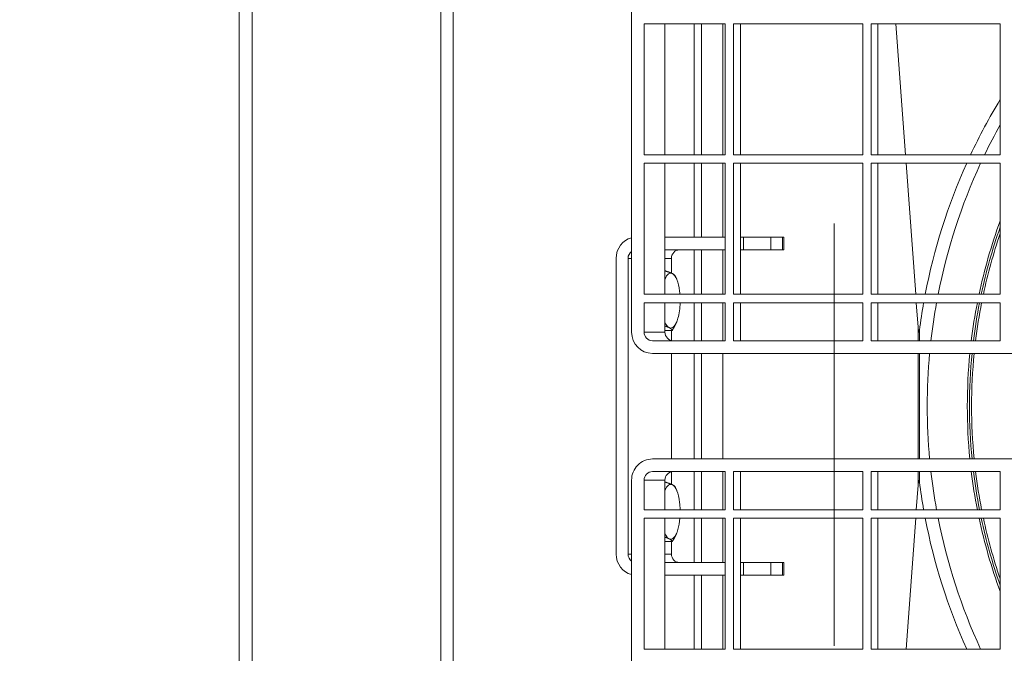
# Model space of a CAD drawing. Header units: metres. Extents: x 1306 to 1412, y -79 to 41.
# Tile 349 of 656: x 1360.482 to 1360.715, y -17.02 to -16.87. Entities that reach past the tile are written whole.
import ezdxf

# ---------------------------------------------------------------- set-up
doc = ezdxf.new("R2010")
doc.units = ezdxf.units.M
doc.header["$PDMODE"] = 65
doc.linetypes.add('AUSGEZOGEN', pattern=[0])
doc.linetypes.add('STRICHPUNKT2_S5', pattern=[0.49999999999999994, 0.35, -0.05, 0.05, -0.05])
for name, color, linetype, lineweight in [('XR$2$Achsen', 4, 'AUSGEZOGEN', 13), ('XR$3$Maßlinie 1_50', 7, 'AUSGEZOGEN', 25), ('XR$4$Möblierung', 4, 'AUSGEZOGEN', 13)]:
    doc.layers.add(name, color=color, linetype=linetype, lineweight=lineweight)
doc.styles.add('ARIAL', font='arial.ttf')
doc.dimstyles.new('DIMSTYLE_11', dxfattribs={"dimtxt": 0.15, "dimasz": 0.03000000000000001, "dimexe": 0, "dimexo": 0, "dimgap": 0.075, "dimtad": 2, "dimrnd": 0.005, "dimzin": 4, "dimdsep": 46, "dimtxsty": 'ARIAL', "dimblk1": 'ALL_ML_STRICH', "dimblk2": 'ALL_ML_STRICH', "dimsah": 1, "dimcen": 0, "dimclrd": 3, "dimclre": 3, "dimclrt": 3, "dimadec": 0, "dimazin": 0, "dimtfac": 1, "dimtdec": 0, "dimtix": 1, "dimtmove": 2, "dimatfit": 3, "dimfxl": 0, "dimtzin": 0, "dimlwd": 0, "dimlwe": 25, "dimarcsym": 0})
doc.dimstyles.new('DIMSTYLE_12', dxfattribs={"dimtxt": 0.15, "dimasz": 0.03000000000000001, "dimexe": 0, "dimexo": 0, "dimgap": 0.075, "dimtad": 2, "dimdec": 3, "dimrnd": 0.005, "dimzin": 4, "dimdsep": 46, "dimtxsty": 'ARIAL', "dimblk1": 'ALL_ML_STRICH', "dimblk2": 'ALL_ML_STRICH', "dimsah": 1, "dimcen": 0, "dimclrd": 3, "dimclre": 3, "dimclrt": 3, "dimadec": 0, "dimazin": 0, "dimtfac": 1, "dimtdec": 0, "dimtix": 1, "dimtmove": 2, "dimatfit": 3, "dimfxl": 0, "dimtzin": 0, "dimlwd": 0, "dimlwe": 25, "dimarcsym": 0})
doc.dimstyles.new('DIMSTYLE_24', dxfattribs={"dimtxt": 0.225, "dimasz": 0.15, "dimexe": 0, "dimexo": 0, "dimgap": 0.1125, "dimtad": 2, "dimrnd": 0.005, "dimzin": 4, "dimdsep": 46, "dimtxsty": 'ARIAL', "dimblk1": 'ALL_ML_STRICH', "dimblk2": 'ALL_ML_STRICH', "dimsah": 1, "dimcen": 0, "dimclrd": 3, "dimclre": 3, "dimclrt": 3, "dimadec": 0, "dimazin": 0, "dimtfac": 1, "dimtdec": 0, "dimtix": 1, "dimtmove": 2, "dimatfit": 3, "dimfxl": 0, "dimtzin": 0, "dimlwd": 0, "dimlwe": 25, "dimarcsym": 0})
doc.dimstyles.new('DIMSTYLE_6', dxfattribs={"dimtxt": 0.15, "dimasz": 0.15, "dimexe": 0, "dimexo": 0, "dimgap": 0.075, "dimtad": 2, "dimrnd": 0.005, "dimzin": 4, "dimdsep": 46, "dimtxsty": 'ARIAL', "dimblk1": 'ALL_ML_STRICH', "dimblk2": 'ALL_ML_STRICH', "dimsah": 1, "dimcen": 0, "dimclrd": 3, "dimclre": 3, "dimclrt": 3, "dimadec": 0, "dimazin": 0, "dimtfac": 1, "dimtdec": 0, "dimtix": 1, "dimtmove": 2, "dimatfit": 3, "dimfxl": 0, "dimtzin": 0, "dimlwd": 0, "dimlwe": 25, "dimarcsym": 0})

# ---------------------------------------------------------------- blocks, each defined once
blk = doc.blocks.new('ALL_ML_STRICH')
at = {"color": 0, "linetype": 'ByBlock', "lineweight": -2}
for p, q in [((0, -0.5), (0, 0.5)), ((-0.3, -0.3), (0.3, 0.3)), ((-1, 0), (0.5, 0))]:
    blk.add_line(p, q, dxfattribs=at)
blk = doc.blocks.new('*D765')
at = {"layer": 'DEFPOINTS', "color": 3, "linetype": 'AUSGEZOGEN', "lineweight": 25, "transparency": 33554687}
for p in [(1342.770147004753, -10.15909497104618), (1342.770147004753, -20.11080697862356), (1361.060147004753, -20.30015715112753)]:
    blk.add_point(p, dxfattribs=at)
at = {"layer": 'XR$3$Maßlinie 1_50', "color": 3, "linetype": 'AUSGEZOGEN', "lineweight": -2, "transparency": 33554687}
for p, q in [((1342.770147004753, -10.20909497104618), (1342.770147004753, -10.15909497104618)), ((1342.770147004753, -10.15909497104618), (1361.060147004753, -10.15909497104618)), ((1361.060147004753, -10.20909497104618), (1361.060147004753, -10.15909497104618))]:
    blk.add_line(p, q, dxfattribs=at)
at = {"layer": 'XR$3$Maßlinie 1_50', "color": 3, "linetype": 'AUSGEZOGEN', "lineweight": 25, "transparency": 33554687, "xscale": 0.03000000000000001, "yscale": 0.03000000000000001, "zscale": 0.03000000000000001, "rotation": 180}
blk.add_blockref('ALL_ML_STRICH', (1342.770147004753, -10.15909497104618), dxfattribs=at)
at = {"layer": 'XR$3$Maßlinie 1_50', "color": 3, "linetype": 'AUSGEZOGEN', "lineweight": 25, "transparency": 33554687, "xscale": 0.03000000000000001, "yscale": 0.03000000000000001, "zscale": 0.03000000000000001}
blk.add_blockref('ALL_ML_STRICH', (1361.060147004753, -10.15909497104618), dxfattribs=at)
at = {"layer": 'XR$3$Maßlinie 1_50', "color": 3, "linetype": 'AUSGEZOGEN', "lineweight": 25, "transparency": 33554687, "insert": (1351.919076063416, -10.03153699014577), "char_height": 0.15, "width": 0.6, "attachment_point": 5, "style": 'ARIAL'}
blk.add_mtext('\\W0.80;\\A1;{\\A1;{18.29\\H0.099000;\\S^ ;}}', dxfattribs=at)
blk = doc.blocks.new('*D782')
at = {"layer": 'DEFPOINTS', "color": 3, "linetype": 'AUSGEZOGEN', "lineweight": 25, "transparency": 33554687}
for p in [(1343.120147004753, -10.95909497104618), (1343.120147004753, -20.11122102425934), (1361.060147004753, -20.50340109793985)]:
    blk.add_point(p, dxfattribs=at)
at = {"layer": 'XR$3$Maßlinie 1_50', "color": 3, "linetype": 'AUSGEZOGEN', "lineweight": -2, "transparency": 33554687}
for p, q in [((1343.120147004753, -11.00909497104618), (1343.120147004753, -10.95909497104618)), ((1343.120147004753, -10.95909497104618), (1361.060147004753, -10.95909497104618)), ((1361.060147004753, -11.00909497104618), (1361.060147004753, -10.95909497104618))]:
    blk.add_line(p, q, dxfattribs=at)
at = {"layer": 'XR$3$Maßlinie 1_50', "color": 3, "linetype": 'AUSGEZOGEN', "lineweight": 25, "transparency": 33554687, "xscale": 0.03000000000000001, "yscale": 0.03000000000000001, "zscale": 0.03000000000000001, "rotation": 180}
blk.add_blockref('ALL_ML_STRICH', (1343.120147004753, -10.95909497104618), dxfattribs=at)
at = {"layer": 'XR$3$Maßlinie 1_50', "color": 3, "linetype": 'AUSGEZOGEN', "lineweight": 25, "transparency": 33554687, "xscale": 0.03000000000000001, "yscale": 0.03000000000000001, "zscale": 0.03000000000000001}
blk.add_blockref('ALL_ML_STRICH', (1361.060147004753, -10.95909497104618), dxfattribs=at)
at = {"layer": 'XR$3$Maßlinie 1_50', "color": 3, "linetype": 'AUSGEZOGEN', "lineweight": 25, "transparency": 33554687, "insert": (1352.094444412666, -10.83153699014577), "char_height": 0.15, "width": 0.6, "attachment_point": 5, "style": 'ARIAL'}
blk.add_mtext('\\W0.80;\\A1;{\\A1;{17.94\\H0.099000;\\S^ ;}}', dxfattribs=at)
blk = doc.blocks.new('*D882')
at = {"layer": 'DEFPOINTS', "color": 3, "linetype": 'AUSGEZOGEN', "lineweight": 25, "transparency": 33554687}
for p in [(1358.370147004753, -11.75909497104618), (1360.675147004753, -15.81824644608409), (1358.370147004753, -16.92519603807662)]:
    blk.add_point(p, dxfattribs=at)
at = {"layer": 'XR$3$Maßlinie 1_50', "color": 3, "linetype": 'AUSGEZOGEN', "lineweight": -2, "transparency": 33554687}
for p, q in [((1358.370147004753, -11.80909497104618), (1358.370147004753, -11.75909497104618)), ((1358.370147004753, -11.75909497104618), (1360.675147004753, -11.75909497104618)), ((1360.675147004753, -11.80909497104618), (1360.675147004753, -11.75909497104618))]:
    blk.add_line(p, q, dxfattribs=at)
at = {"layer": 'XR$3$Maßlinie 1_50', "color": 3, "linetype": 'AUSGEZOGEN', "lineweight": 25, "transparency": 33554687, "xscale": 0.03000000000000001, "yscale": 0.03000000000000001, "zscale": 0.03000000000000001, "rotation": 180}
blk.add_blockref('ALL_ML_STRICH', (1358.370147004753, -11.75909497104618), dxfattribs=at)
at = {"layer": 'XR$3$Maßlinie 1_50', "color": 3, "linetype": 'AUSGEZOGEN', "lineweight": 25, "transparency": 33554687, "xscale": 0.03000000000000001, "yscale": 0.03000000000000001, "zscale": 0.03000000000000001}
blk.add_blockref('ALL_ML_STRICH', (1360.675147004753, -11.75909497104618), dxfattribs=at)
at = {"layer": 'XR$3$Maßlinie 1_50', "color": 3, "linetype": 'AUSGEZOGEN', "lineweight": 25, "transparency": 33554687, "insert": (1359.543552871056, -11.63143467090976), "char_height": 0.15, "width": 0.6, "attachment_point": 5, "style": 'ARIAL'}
blk.add_mtext('\\W0.80;\\A1;{\\A1;{2.30\\H0.099000;\\S5^ ;}}', dxfattribs=at)
blk = doc.blocks.new('*D899')
at = {"layer": 'DEFPOINTS', "color": 3, "linetype": 'AUSGEZOGEN', "lineweight": 25, "transparency": 33554687}
for p in [(1342.770147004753, -8.559094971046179), (1361.240147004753, -14.91824644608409), (1342.770147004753, -18.60157549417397)]:
    blk.add_point(p, dxfattribs=at)
at = {"layer": 'XR$3$Maßlinie 1_50', "color": 3, "linetype": 'AUSGEZOGEN', "lineweight": -2, "transparency": 33554687}
for p, q in [((1342.770147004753, -9.15909497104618), (1342.770147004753, -8.559094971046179)), ((1342.770147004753, -8.559094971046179), (1361.240147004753, -8.559094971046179)), ((1361.240147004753, -9.15909497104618), (1361.240147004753, -8.559094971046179))]:
    blk.add_line(p, q, dxfattribs=at)
at = {"layer": 'XR$3$Maßlinie 1_50', "color": 3, "linetype": 'AUSGEZOGEN', "lineweight": 25, "transparency": 33554687, "xscale": 0.15, "yscale": 0.15, "zscale": 0.15, "rotation": 180}
blk.add_blockref('ALL_ML_STRICH', (1342.770147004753, -8.559094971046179), dxfattribs=at)
at = {"layer": 'XR$3$Maßlinie 1_50', "color": 3, "linetype": 'AUSGEZOGEN', "lineweight": 25, "transparency": 33554687, "xscale": 0.15, "yscale": 0.15, "zscale": 0.15}
blk.add_blockref('ALL_ML_STRICH', (1361.240147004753, -8.559094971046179), dxfattribs=at)
at = {"layer": 'XR$3$Maßlinie 1_50', "color": 3, "linetype": 'AUSGEZOGEN', "lineweight": 25, "transparency": 33554687, "insert": (1352.011101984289, -8.392604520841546), "char_height": 0.225, "width": 0.8999999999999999, "attachment_point": 5, "style": 'ARIAL'}
blk.add_mtext('\\W0.80;\\A1;{\\fArial|i0|b1;\\A1;{18.47\\H0.148500;\\S^ ;}}', dxfattribs=at)
blk = doc.blocks.new('*D929')
at = {"layer": 'DEFPOINTS', "color": 3, "linetype": 'AUSGEZOGEN', "lineweight": 25, "transparency": 33554687}
for p in [(1362.146242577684, -15.15824644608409), (1340.424074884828, -17.54324644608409), (1364.271242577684, -17.54324644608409)]:
    blk.add_point(p, dxfattribs=at)
at = {"layer": 'XR$3$Maßlinie 1_50', "color": 3, "linetype": 'AUSGEZOGEN', "lineweight": -2, "transparency": 33554687}
for p, q in [((1340.474074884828, -15.15824644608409), (1340.424074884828, -15.15824644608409)), ((1340.424074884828, -17.54324644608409), (1340.424074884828, -15.15824644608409)), ((1340.474074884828, -17.54324644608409), (1340.424074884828, -17.54324644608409))]:
    blk.add_line(p, q, dxfattribs=at)
at = {"layer": 'XR$3$Maßlinie 1_50', "color": 3, "linetype": 'AUSGEZOGEN', "lineweight": 25, "transparency": 33554687, "xscale": 0.03000000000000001, "yscale": 0.03000000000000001, "zscale": 0.03000000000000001}
for p, rotation in [((1340.424074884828, -15.15824644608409), 90), ((1340.424074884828, -17.54324644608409), 270)]:
    blk.add_blockref('ALL_ML_STRICH', p, dxfattribs=dict(at, rotation=rotation))
at = {"layer": 'XR$3$Maßlinie 1_50', "color": 3, "linetype": 'AUSGEZOGEN', "lineweight": 25, "transparency": 33554687, "insert": (1340.29641458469, -16.32984057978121), "char_height": 0.15, "width": 0.6, "attachment_point": 5, "rotation": 90, "style": 'ARIAL'}
blk.add_mtext('\\W0.80;\\A1;{\\A1;{2.38\\H0.099000;\\S5^ ;}}', dxfattribs=at)
blk = doc.blocks.new('*D938')
at = {"layer": 'DEFPOINTS', "color": 3, "linetype": 'AUSGEZOGEN', "lineweight": 25, "transparency": 33554687}
for p in [(1364.96914176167, -15.15824644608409), (1338.824074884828, -20.29324644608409), (1364.656959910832, -20.29324644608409)]:
    blk.add_point(p, dxfattribs=at)
at = {"layer": 'XR$3$Maßlinie 1_50', "color": 3, "linetype": 'AUSGEZOGEN', "lineweight": -2, "transparency": 33554687}
for p, q in [((1338.874074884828, -15.15824644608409), (1338.824074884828, -15.15824644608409)), ((1338.824074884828, -20.29324644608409), (1338.824074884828, -15.15824644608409)), ((1338.874074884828, -20.29324644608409), (1338.824074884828, -20.29324644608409))]:
    blk.add_line(p, q, dxfattribs=at)
at = {"layer": 'XR$3$Maßlinie 1_50', "color": 3, "linetype": 'AUSGEZOGEN', "lineweight": 25, "transparency": 33554687, "xscale": 0.03000000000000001, "yscale": 0.03000000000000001, "zscale": 0.03000000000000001}
for p, rotation in [((1338.824074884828, -15.15824644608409), 90), ((1338.824074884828, -20.29324644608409), 270)]:
    blk.add_blockref('ALL_ML_STRICH', p, dxfattribs=dict(at, rotation=rotation))
at = {"layer": 'XR$3$Maßlinie 1_50', "color": 3, "linetype": 'AUSGEZOGEN', "lineweight": 25, "transparency": 33554687, "insert": (1338.696414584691, -17.70484057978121), "char_height": 0.15, "width": 0.6, "attachment_point": 5, "rotation": 90, "style": 'ARIAL'}
blk.add_mtext('\\W0.80;\\A1;{\\A1;{5.13\\H0.099000;\\S5^ ;}}', dxfattribs=at)
blk = doc.blocks.new('*D963')
at = {"layer": 'DEFPOINTS', "color": 3, "linetype": 'AUSGEZOGEN', "lineweight": 25, "transparency": 33554687}
for p in [(1360.315868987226, -16.2182464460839), (1360.170906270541, -17.81824644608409), (1361.000147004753, -17.81824644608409)]:
    blk.add_point(p, dxfattribs=at)
at = {"layer": 'XR$3$Maßlinie 1_50', "color": 3, "linetype": 'AUSGEZOGEN', "lineweight": -2, "transparency": 33554687}
for p, q in [((1360.220906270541, -16.2182464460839), (1360.170906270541, -16.2182464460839)), ((1360.170906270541, -17.81824644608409), (1360.170906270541, -16.2182464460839)), ((1360.220906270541, -17.81824644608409), (1360.170906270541, -17.81824644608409))]:
    blk.add_line(p, q, dxfattribs=at)
at = {"layer": 'XR$3$Maßlinie 1_50', "color": 3, "linetype": 'AUSGEZOGEN', "lineweight": 25, "transparency": 33554687, "xscale": 0.15, "yscale": 0.15, "zscale": 0.15}
for p, rotation in [((1360.170906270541, -16.2182464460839), 90), ((1360.170906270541, -17.81824644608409), 270)]:
    blk.add_blockref('ALL_ML_STRICH', p, dxfattribs=dict(at, rotation=rotation))
at = {"layer": 'XR$3$Maßlinie 1_50', "color": 3, "linetype": 'AUSGEZOGEN', "lineweight": 25, "transparency": 33554687, "insert": (1360.043348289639, -17.00937332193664), "char_height": 0.15, "width": 0.4799999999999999, "attachment_point": 5, "rotation": 90, "style": 'ARIAL'}
blk.add_mtext('\\W0.80;\\A1;{\\A1;{1.60\\H0.099000;\\S^ ;}}', dxfattribs=at)
blk = doc.blocks.new('*D1085')
at = {"layer": 'DEFPOINTS', "color": 3, "linetype": 'AUSGEZOGEN', "lineweight": 25, "transparency": 33554687}
for p in [(1366.101203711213, -15.15824644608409), (1339.624074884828, -17.54324644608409), (1365.92579072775, -17.54324644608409)]:
    blk.add_point(p, dxfattribs=at)
at = {"layer": 'XR$3$Maßlinie 1_50', "color": 3, "linetype": 'AUSGEZOGEN', "lineweight": -2, "transparency": 33554687}
for p, q in [((1339.674074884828, -15.15824644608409), (1339.624074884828, -15.15824644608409)), ((1339.624074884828, -17.54324644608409), (1339.624074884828, -15.15824644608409)), ((1339.674074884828, -17.54324644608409), (1339.624074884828, -17.54324644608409))]:
    blk.add_line(p, q, dxfattribs=at)
at = {"layer": 'XR$3$Maßlinie 1_50', "color": 3, "linetype": 'AUSGEZOGEN', "lineweight": 25, "transparency": 33554687, "xscale": 0.03000000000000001, "yscale": 0.03000000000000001, "zscale": 0.03000000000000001}
for p, rotation in [((1339.624074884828, -15.15824644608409), 90), ((1339.624074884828, -17.54324644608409), 270)]:
    blk.add_blockref('ALL_ML_STRICH', p, dxfattribs=dict(at, rotation=rotation))
at = {"layer": 'XR$3$Maßlinie 1_50', "color": 3, "linetype": 'AUSGEZOGEN', "lineweight": 25, "transparency": 33554687, "insert": (1339.49641458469, -16.3298405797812), "char_height": 0.15, "width": 0.6, "attachment_point": 5, "rotation": 90, "style": 'ARIAL'}
blk.add_mtext('\\W0.80;\\A1;{\\A1;{2.38\\H0.099000;\\S5^ ;}}', dxfattribs=at)
blk = doc.blocks.new('COMPLEXOBJECT_326')
at = {"layer": 'XR$4$Möblierung', "color": 52, "linetype": 'AUSGEZOGEN', "lineweight": 13, "transparency": 33554687}
for p, q in [((1360.534164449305, -16.26274408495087), (1360.534164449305, -17.66024408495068)), ((1360.537264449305, -16.26464558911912), (1360.537264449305, -17.65834258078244)), ((1360.581993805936, -16.30937351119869), (1360.581993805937, -17.61361465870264)), ((1360.584906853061, -16.31154408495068), (1360.584906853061, -17.61144408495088)), ((1360.627146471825, -16.94399408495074), (1360.627146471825, -16.33399408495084)), ((1360.649339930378, -16.87099408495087), (1360.630105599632, -16.87099408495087)), ((1360.630105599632, -16.87099408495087), (1360.630105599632, -16.90199408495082)), ((1360.635040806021, -16.90199408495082), (1360.635040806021, -16.87099408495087)), ((1360.641944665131, -16.90199408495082), (1360.641944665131, -16.87099408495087)), ((1360.64373008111, -16.87099408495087), (1360.64373008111, -16.90199408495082)), ((1360.648759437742, -16.90199408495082), (1360.648759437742, -16.87099408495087)), ((1360.649339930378, -16.90199408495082), (1360.649339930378, -16.87099408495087)), ((1360.65131268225, -16.87099408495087), (1360.65131268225, -16.90199408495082)), ((1360.681890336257, -16.87099408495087), (1360.65131268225, -16.87099408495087)), ((1360.652957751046, -16.90199408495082), (1360.652957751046, -16.87099408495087)), ((1360.681890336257, -16.90199408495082), (1360.681890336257, -16.87099408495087)), ((1360.683863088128, -16.87099408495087), (1360.683863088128, -16.90199408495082)), ((1360.714440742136, -16.87099408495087), (1360.683863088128, -16.87099408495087)), ((1360.685508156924, -16.90199408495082), (1360.685508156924, -16.87099408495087)), ((1360.68970525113, -16.87099408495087), (1360.691998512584, -16.90199408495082)), ((1360.714440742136, -16.90199408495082), (1360.714440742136, -16.87099408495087)), ((1360.630105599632, -16.90199408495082), (1360.649339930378, -16.90199408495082)), ((1360.65131268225, -16.90199408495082), (1360.681890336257, -16.90199408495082)), ((1360.683863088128, -16.90199408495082), (1360.714440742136, -16.90199408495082)), ((1360.649339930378, -16.90399408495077), (1360.630105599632, -16.90399408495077)), ((1360.630105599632, -16.90399408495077), (1360.630105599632, -16.93499408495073)), ((1360.635040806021, -16.93499408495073), (1360.635040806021, -16.90399408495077)), ((1360.641944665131, -16.9214940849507), (1360.641944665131, -16.90399408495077)), ((1360.64373008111, -16.90399408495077), (1360.64373008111, -16.9214940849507)), ((1360.648759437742, -16.9214940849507), (1360.648759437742, -16.90399408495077)), ((1360.649339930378, -16.93499408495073), (1360.649339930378, -16.90399408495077)), ((1360.65131268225, -16.90399408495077), (1360.65131268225, -16.93499408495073)), ((1360.681890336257, -16.90399408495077), (1360.65131268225, -16.90399408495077)), ((1360.652957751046, -16.93499408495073), (1360.652957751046, -16.90399408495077)), ((1360.681890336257, -16.93499408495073), (1360.681890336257, -16.90399408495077)), ((1360.683863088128, -16.90399408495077), (1360.683863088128, -16.93499408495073)), ((1360.714440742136, -16.90399408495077), (1360.683863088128, -16.90399408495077)), ((1360.685508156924, -16.93499408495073), (1360.685508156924, -16.90399408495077)), ((1360.692146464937, -16.90399408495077), (1360.694439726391, -16.93499408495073)), ((1360.714440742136, -16.93499408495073), (1360.714440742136, -16.90399408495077)), ((1360.635040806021, -16.9214940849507), (1360.649339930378, -16.9214940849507)), ((1360.652957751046, -16.9214940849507), (1360.653682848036, -16.9214940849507)), ((1360.653682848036, -16.9214940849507), (1360.660156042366, -16.9214940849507)), ((1360.653682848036, -16.9214940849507), (1360.653682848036, -16.92449408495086)), ((1360.660156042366, -16.92449408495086), (1360.660156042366, -16.9214940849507)), ((1360.660156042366, -16.9214940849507), (1360.662876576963, -16.9214940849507)), ((1360.662876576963, -16.9214940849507), (1360.663238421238, -16.9214940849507)), ((1360.662876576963, -16.9214940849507), (1360.662876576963, -16.92449408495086)), ((1360.663238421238, -16.92449408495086), (1360.663238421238, -16.9214940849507)), ((1360.649339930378, -16.92449408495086), (1360.635040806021, -16.92449408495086)), ((1360.641944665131, -16.93499408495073), (1360.641944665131, -16.92449408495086)), ((1360.64373008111, -16.92449408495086), (1360.64373008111, -16.93499408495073)), ((1360.648759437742, -16.93499408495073), (1360.648759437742, -16.92449408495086)), ((1360.653682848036, -16.92449408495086), (1360.652957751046, -16.92449408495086)), ((1360.660156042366, -16.92449408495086), (1360.653682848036, -16.92449408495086)), ((1360.660156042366, -16.92449408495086), (1360.662876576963, -16.92449408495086)), ((1360.663238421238, -16.92449408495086), (1360.662876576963, -16.92449408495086)), ((1360.623496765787, -16.99649408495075), (1360.623496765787, -16.92649408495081)), ((1360.62631584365, -16.99649408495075), (1360.62631584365, -16.92649408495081)), ((1360.627146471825, -16.92649408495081), (1360.62631584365, -16.92649408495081)), ((1360.636576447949, -16.92649408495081), (1360.635040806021, -16.92649408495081)), ((1360.636576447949, -16.92649408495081), (1360.636576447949, -16.92998010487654)), ((1360.637828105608, -16.93144840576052), (1360.637521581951, -16.93072057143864)), ((1360.630105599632, -16.93499408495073), (1360.649339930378, -16.93499408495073)), ((1360.65131268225, -16.93499408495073), (1360.681890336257, -16.93499408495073)), ((1360.683863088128, -16.93499408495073), (1360.714440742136, -16.93499408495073)), ((1360.649339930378, -16.93699408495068), (1360.630105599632, -16.93699408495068)), ((1360.630105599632, -16.93699408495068), (1360.630105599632, -16.94399408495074)), ((1360.635040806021, -16.94399408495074), (1360.635040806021, -16.93699408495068)), ((1360.641944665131, -16.94599408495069), (1360.641944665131, -16.93699408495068)), ((1360.64373008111, -16.93699408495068), (1360.64373008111, -16.94599408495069)), ((1360.648759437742, -16.94599408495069), (1360.648759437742, -16.93699408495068)), ((1360.649339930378, -16.94599408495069), (1360.649339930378, -16.93699408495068)), ((1360.65131268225, -16.93699408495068), (1360.65131268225, -16.94599408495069)), ((1360.681890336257, -16.93699408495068), (1360.65131268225, -16.93699408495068)), ((1360.652957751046, -16.94599408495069), (1360.652957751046, -16.93699408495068)), ((1360.681890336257, -16.94599408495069), (1360.681890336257, -16.93699408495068)), ((1360.683863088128, -16.93699408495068), (1360.683863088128, -16.94599408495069)), ((1360.714440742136, -16.93699408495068), (1360.683863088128, -16.93699408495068)), ((1360.685508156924, -16.94599408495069), (1360.685508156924, -16.93699408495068)), ((1360.694587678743, -16.93699408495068), (1360.695014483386, -16.94276357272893)), ((1360.714440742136, -16.94599408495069), (1360.714440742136, -16.93699408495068)), ((1360.637828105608, -16.94153976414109), (1360.637788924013, -16.94163280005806)), ((1360.630105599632, -16.94399408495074), (1360.635040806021, -16.94399408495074)), ((1360.635040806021, -16.94354699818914), (1360.636759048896, -16.94354699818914)), ((1360.636576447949, -16.94354699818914), (1360.636576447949, -16.94594437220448)), ((1360.695014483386, -16.94276357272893), (1360.695014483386, -16.94599408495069)), ((1360.69532205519, -16.94599408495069), (1360.69532205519, -16.94352773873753)), ((1360.649339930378, -16.94599408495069), (1360.632078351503, -16.94599408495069)), ((1360.681890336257, -16.94599408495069), (1360.65131268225, -16.94599408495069)), ((1360.714440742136, -16.94599408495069), (1360.683863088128, -16.94599408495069)), ((1361.026628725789, -16.94899408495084), (1360.632078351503, -16.94899408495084)), ((1360.636576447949, -16.94899408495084), (1360.636576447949, -16.97399408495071)), ((1360.641944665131, -16.97399408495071), (1360.641944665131, -16.94899408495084)), ((1360.64373008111, -16.94899408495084), (1360.64373008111, -16.97399408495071)), ((1360.648759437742, -16.97399408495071), (1360.648759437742, -16.94899408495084)), ((1360.695014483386, -16.94899408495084), (1360.695014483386, -16.97399408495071)), ((1360.69532205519, -16.97399408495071), (1360.69532205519, -16.94899408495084)), ((1361.026628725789, -16.97399408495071), (1360.632078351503, -16.97399408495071)), ((1360.632078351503, -16.97699408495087), (1360.649339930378, -16.97699408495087)), ((1360.636576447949, -16.97704379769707), (1360.636576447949, -16.97998010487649)), ((1360.641944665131, -16.98599408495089), (1360.641944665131, -16.97699408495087)), ((1360.64373008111, -16.97699408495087), (1360.64373008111, -16.98599408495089)), ((1360.648759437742, -16.98599408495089), (1360.648759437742, -16.97699408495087)), ((1360.649339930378, -16.98599408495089), (1360.649339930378, -16.97699408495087)), ((1360.65131268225, -16.97699408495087), (1360.65131268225, -16.98599408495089)), ((1360.65131268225, -16.97699408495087), (1360.681890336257, -16.97699408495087)), ((1360.652957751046, -16.98599408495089), (1360.652957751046, -16.97699408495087)), ((1360.681890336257, -16.98599408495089), (1360.681890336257, -16.97699408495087)), ((1360.683863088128, -16.97699408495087), (1360.683863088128, -16.98599408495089)), ((1360.683863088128, -16.97699408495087), (1360.714440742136, -16.97699408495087)), ((1360.685508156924, -16.98599408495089), (1360.685508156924, -16.97699408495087)), ((1360.695014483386, -16.97699408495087), (1360.695014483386, -16.98022459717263)), ((1360.69532205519, -16.97946043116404), (1360.69532205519, -16.97699408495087)), ((1360.714440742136, -16.98599408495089), (1360.714440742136, -16.97699408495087)), ((1360.627146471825, -17.58899408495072), (1360.627146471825, -16.97899408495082)), ((1360.635040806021, -16.97899408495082), (1360.630105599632, -16.97899408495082)), ((1360.630105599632, -16.97899408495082), (1360.630105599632, -16.98599408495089)), ((1360.635040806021, -16.98599408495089), (1360.635040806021, -16.97899408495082)), ((1360.637828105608, -16.98144840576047), (1360.637521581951, -16.98072057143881)), ((1360.694587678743, -16.98599408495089), (1360.695014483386, -16.98022459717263)), ((1360.630105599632, -16.98599408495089), (1360.649339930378, -16.98599408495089)), ((1360.65131268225, -16.98599408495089), (1360.681890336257, -16.98599408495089)), ((1360.683863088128, -16.98599408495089), (1360.714440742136, -16.98599408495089)), ((1360.649339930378, -16.98799408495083), (1360.630105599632, -16.98799408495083)), ((1360.630105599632, -16.98799408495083), (1360.630105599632, -17.01899408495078)), ((1360.635040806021, -17.01899408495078), (1360.635040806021, -16.98799408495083)), ((1360.641944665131, -16.9984940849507), (1360.641944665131, -16.98799408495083)), ((1360.64373008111, -16.98799408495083), (1360.64373008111, -16.9984940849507)), ((1360.648759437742, -16.9984940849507), (1360.648759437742, -16.98799408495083)), ((1360.649339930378, -17.01899408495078), (1360.649339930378, -16.98799408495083)), ((1360.65131268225, -16.98799408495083), (1360.65131268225, -17.01899408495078)), ((1360.681890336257, -16.98799408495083), (1360.65131268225, -16.98799408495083)), ((1360.652957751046, -17.01899408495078), (1360.652957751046, -16.98799408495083)), ((1360.681890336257, -17.01899408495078), (1360.681890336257, -16.98799408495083)), ((1360.683863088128, -16.98799408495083), (1360.683863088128, -17.01899408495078)), ((1360.714440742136, -16.98799408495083), (1360.683863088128, -16.98799408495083)), ((1360.685508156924, -17.01899408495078), (1360.685508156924, -16.98799408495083)), ((1360.692146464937, -17.01899408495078), (1360.694439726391, -16.98799408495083)), ((1360.714440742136, -17.01899408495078), (1360.714440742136, -16.98799408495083)), ((1360.635040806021, -16.99354699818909), (1360.636759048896, -16.99354699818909)), ((1360.636576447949, -16.99354699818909), (1360.636576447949, -16.99649408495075)), ((1360.637828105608, -16.99153976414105), (1360.637788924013, -16.99163280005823)), ((1360.62631584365, -16.99649408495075), (1360.627146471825, -16.99649408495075)), ((1360.635040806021, -16.99649408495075), (1360.636576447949, -16.99649408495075)), ((1360.635040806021, -16.9984940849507), (1360.649339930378, -16.9984940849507)), ((1360.652957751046, -16.9984940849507), (1360.653682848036, -16.9984940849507)), ((1360.653682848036, -16.9984940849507), (1360.660156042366, -16.9984940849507)), ((1360.653682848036, -16.9984940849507), (1360.653682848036, -17.00149408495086)), ((1360.660156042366, -17.00149408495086), (1360.660156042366, -16.9984940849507)), ((1360.662876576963, -16.9984940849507), (1360.660156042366, -16.9984940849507)), ((1360.662876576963, -16.9984940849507), (1360.663238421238, -16.9984940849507)), ((1360.662876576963, -16.9984940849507), (1360.662876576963, -17.00149408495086)), ((1360.663238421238, -17.00149408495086), (1360.663238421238, -16.9984940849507)), ((1360.649339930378, -17.00149408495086), (1360.635040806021, -17.00149408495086)), ((1360.641944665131, -17.01899408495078), (1360.641944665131, -17.00149408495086)), ((1360.64373008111, -17.00149408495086), (1360.64373008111, -17.01899408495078)), ((1360.648759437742, -17.01899408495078), (1360.648759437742, -17.00149408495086)), ((1360.653682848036, -17.00149408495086), (1360.652957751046, -17.00149408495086)), ((1360.660156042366, -17.00149408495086), (1360.653682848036, -17.00149408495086)), ((1360.662876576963, -17.00149408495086), (1360.660156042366, -17.00149408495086)), ((1360.663238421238, -17.00149408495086), (1360.662876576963, -17.00149408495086)), ((1360.630105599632, -17.01899408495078), (1360.649339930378, -17.01899408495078)), ((1360.65131268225, -17.01899408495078), (1360.681890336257, -17.01899408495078)), ((1360.683863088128, -17.01899408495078), (1360.714440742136, -17.01899408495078))]:
    blk.add_line(p, q, dxfattribs=at)
for points in [[(1360.635040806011, -16.9294519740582), (1360.63514236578, -16.92948136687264), (1360.63524096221, -16.92951036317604), (1360.63533669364, -16.92953898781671), (1360.635429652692, -16.92956726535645), (1360.635519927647, -16.92959521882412), (1360.635607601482, -16.92962287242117), (1360.635692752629, -16.92965024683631), (1360.63577545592, -16.92967736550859), (1360.635855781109, -16.92970424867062), (1360.635933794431, -16.92973091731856), (1360.636009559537, -16.92975739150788), (1360.636083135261, -16.92978369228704), (1360.636154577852, -16.92980983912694), (1360.636223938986, -16.92983585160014), (1360.636291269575, -16.92986174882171), (1360.636356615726, -16.92988755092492), (1360.6364200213, -16.9299132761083), (1360.636481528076, -16.92993894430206), (1360.636541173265, -16.92996457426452), (1360.636598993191, -16.92999018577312), (1360.636655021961, -16.93001579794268), (1360.636709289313, -16.93004143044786), (1360.636761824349, -16.93006710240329), (1360.636812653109, -16.9300928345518)], [(1360.636812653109, -16.9300928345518), (1360.636860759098, -16.93011809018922), (1360.636906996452, -16.93014328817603), (1360.636951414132, -16.93016844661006), (1360.636994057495, -16.93019358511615), (1360.637034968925, -16.93021872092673), (1360.637112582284, -16.93026904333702), (1360.637146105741, -16.93029436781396), (1360.637216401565, -16.93034491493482), (1360.637214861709, -16.93034501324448), (1360.637252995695, -16.93037697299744), (1360.637291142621, -16.93040893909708), (1360.637304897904, -16.93042185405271), (1360.637336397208, -16.93045450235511), (1360.637369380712, -16.93048700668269), (1360.637380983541, -16.93050020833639), (1360.63740718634, -16.93053369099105), (1360.637434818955, -16.93056697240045), (1360.637444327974, -16.93058054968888), (1360.637465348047, -16.93061509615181), (1360.637487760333, -16.93064938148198), (1360.637495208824, -16.93066342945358), (1360.63750128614, -16.93067782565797), (1360.637508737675, -16.93069189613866), (1360.637521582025, -16.93072057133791)], [(1360.637788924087, -16.94163280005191), (1360.637756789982, -16.94170819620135), (1360.637723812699, -16.94178378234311), (1360.637689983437, -16.9418595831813), (1360.637655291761, -16.94193562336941), (1360.637619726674, -16.94201192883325), (1360.637583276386, -16.94208852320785), (1360.637545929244, -16.94216543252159), (1360.637507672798, -16.94224268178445), (1360.637468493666, -16.94232029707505), (1360.637428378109, -16.9423983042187), (1360.637387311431, -16.94247673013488), (1360.637345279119, -16.94255560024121), (1360.637302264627, -16.94263494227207), (1360.63725825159, -16.94271478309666), (1360.637213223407, -16.94279515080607), (1360.637167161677, -16.94287607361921), (1360.637120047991, -16.94295758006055), (1360.637071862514, -16.94303969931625), (1360.637022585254, -16.94312246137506), (1360.636972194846, -16.94320589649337), (1360.636920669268, -16.94329003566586), (1360.636867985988, -16.94337491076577), (1360.63681412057, -16.94346055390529), (1360.636759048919, -16.94354699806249)], [(1360.636040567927, -16.94289533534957), (1360.635974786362, -16.94286201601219), (1360.635939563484, -16.94284543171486), (1360.635870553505, -16.94281221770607), (1360.635839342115, -16.94279840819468), (1360.635808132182, -16.94278460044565), (1360.635778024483, -16.94277077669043), (1360.635758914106, -16.94276248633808), (1360.635719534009, -16.94274588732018), (1360.635680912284, -16.9427292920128), (1360.635660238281, -16.94272096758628), (1360.635640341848, -16.94271265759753), (1360.635599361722, -16.94269600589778), (1360.635557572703, -16.94267932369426), (1360.635514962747, -16.942662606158), (1360.635471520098, -16.94264584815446), (1360.63542723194, -16.94262904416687), (1360.635382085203, -16.94261218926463), (1360.635336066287, -16.94259527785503), (1360.635289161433, -16.94257830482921), (1360.635241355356, -16.942561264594), (1360.635192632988, -16.94254415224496), (1360.635142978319, -16.94252696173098), (1360.635092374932, -16.94250968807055), (1360.635040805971, -16.94249232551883)], [(1360.636759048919, -16.94354699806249), (1360.636734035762, -16.94348723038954), (1360.636716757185, -16.9434586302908), (1360.63668513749, -16.94340064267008), (1360.636683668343, -16.94340097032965), (1360.636658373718, -16.94336596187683), (1360.636633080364, -16.94333094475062), (1360.636621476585, -16.9433172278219), (1360.636589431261, -16.9432833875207), (1360.636558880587, -16.94324927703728), (1360.63654498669, -16.94323588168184), (1360.636507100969, -16.94320271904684), (1360.636470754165, -16.94316935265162), (1360.63645447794, -16.94315618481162), (1360.636410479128, -16.94312346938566), (1360.63636808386, -16.94309061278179), (1360.636349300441, -16.94307758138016), (1360.636309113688, -16.94305159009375), (1360.636270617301, -16.94302551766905), (1360.636248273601, -16.94301254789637), (1360.636227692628, -16.94299953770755), (1360.636183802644, -16.94297353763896), (1360.636138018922, -16.94294751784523), (1360.636090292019, -16.94292145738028), (1360.636040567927, -16.94289533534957)], [(1360.695014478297, -16.94276357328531), (1360.695020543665, -16.94284386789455), (1360.695026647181, -16.9429222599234), (1360.695032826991, -16.94299862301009), (1360.695039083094, -16.94307288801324), (1360.695045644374, -16.94314766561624), (1360.695052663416, -16.94322385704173), (1360.695060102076, -16.94330066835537), (1360.695067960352, -16.94337730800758), (1360.695076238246, -16.94345298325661), (1360.695084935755, -16.94352690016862), (1360.695094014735, -16.94359826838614), (1360.695103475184, -16.94366629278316), (1360.695113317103, -16.94373018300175), (1360.695123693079, -16.94379013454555), (1360.695136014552, -16.94385133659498), (1360.695150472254, -16.94390928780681), (1360.695166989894, -16.94395782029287), (1360.695218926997, -16.94400686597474), (1360.69523718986, -16.94394695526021), (1360.695245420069, -16.94393576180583), (1360.695265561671, -16.94386464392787), (1360.695285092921, -16.94377100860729), (1360.695303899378, -16.94365774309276), (1360.695322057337, -16.94352773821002)], [(1360.635040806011, -16.97945197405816), (1360.63514236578, -16.97948136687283), (1360.63524096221, -16.979510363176), (1360.63533669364, -16.97953898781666), (1360.635429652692, -16.9795672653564), (1360.635519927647, -16.97959521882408), (1360.635607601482, -16.97962287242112), (1360.635692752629, -16.97965024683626), (1360.63577545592, -16.97967736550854), (1360.635855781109, -16.97970424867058), (1360.635933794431, -16.97973091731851), (1360.636009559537, -16.97975739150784), (1360.636083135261, -16.97978369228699), (1360.636154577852, -16.97980983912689), (1360.636223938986, -16.97983585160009), (1360.636291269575, -16.97986174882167), (1360.636356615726, -16.97988755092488), (1360.6364200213, -16.97991327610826), (1360.636481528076, -16.97993894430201), (1360.636541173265, -16.97996457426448), (1360.636598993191, -16.97999018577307), (1360.636655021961, -16.98001579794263), (1360.636709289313, -16.98004143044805), (1360.636761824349, -16.98006710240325), (1360.636812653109, -16.98009283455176)], [(1360.695322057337, -16.97946043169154), (1360.695308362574, -16.97936043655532), (1360.695294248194, -16.97926949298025), (1360.695279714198, -16.97918908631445), (1360.695263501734, -16.97911515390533), (1360.695243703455, -16.97904760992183), (1360.695218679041, -16.97899882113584), (1360.695155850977, -16.97902136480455), (1360.695157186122, -16.97908016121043), (1360.695144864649, -16.97909934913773), (1360.695129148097, -16.97916915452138), (1360.695115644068, -16.9792435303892), (1360.695104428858, -16.97931541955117), (1360.695094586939, -16.97938552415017), (1360.695085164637, -16.97945945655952), (1360.695076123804, -16.97953637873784), (1360.695067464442, -16.97961545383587), (1360.695059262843, -16.97969583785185), (1360.69505148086, -16.97977669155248), (1360.695044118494, -16.97985717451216), (1360.695037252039, -16.97993644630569), (1360.695030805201, -16.980013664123), (1360.69502489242, -16.98008798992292), (1360.695019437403, -16.9801585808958), (1360.695014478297, -16.98022459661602)], [(1360.636812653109, -16.98009283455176), (1360.636860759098, -16.98011809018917), (1360.636906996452, -16.98014328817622), (1360.636951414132, -16.98016844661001), (1360.636994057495, -16.9801935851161), (1360.637034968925, -16.98021872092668), (1360.637112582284, -16.98026904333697), (1360.637146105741, -16.98029436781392), (1360.637216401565, -16.98034491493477), (1360.637214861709, -16.98034501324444), (1360.637252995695, -16.98037697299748), (1360.637291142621, -16.98040893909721), (1360.637304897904, -16.98042185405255), (1360.637336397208, -16.98045450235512), (1360.637369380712, -16.98048700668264), (1360.637380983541, -16.98050020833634), (1360.63740718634, -16.98053369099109), (1360.637434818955, -16.98056697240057), (1360.637444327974, -16.98058054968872), (1360.637465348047, -16.98061509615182), (1360.637487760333, -16.98064938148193), (1360.637495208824, -16.98066342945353), (1360.63750128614, -16.98067782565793), (1360.637508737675, -16.98069189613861), (1360.637521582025, -16.98072057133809)], [(1360.636040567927, -16.99289533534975), (1360.635974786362, -16.99286201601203), (1360.635939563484, -16.99284543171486), (1360.635870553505, -16.9928122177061), (1360.635839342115, -16.99279840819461), (1360.635808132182, -16.99278460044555), (1360.635778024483, -16.99277077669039), (1360.635758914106, -16.99276248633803), (1360.635719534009, -16.99274588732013), (1360.635680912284, -16.99272929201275), (1360.635660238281, -16.99272096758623), (1360.635640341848, -16.99271265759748), (1360.635599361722, -16.99269600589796), (1360.635557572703, -16.99267932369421), (1360.635514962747, -16.99266260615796), (1360.635471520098, -16.99264584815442), (1360.63542723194, -16.99262904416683), (1360.635382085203, -16.99261218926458), (1360.635336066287, -16.99259527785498), (1360.635289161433, -16.99257830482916), (1360.635241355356, -16.99256126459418), (1360.635192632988, -16.99254415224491), (1360.635142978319, -16.99252696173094), (1360.635092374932, -16.99250968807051), (1360.635040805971, -16.99249232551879)], [(1360.636759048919, -16.99354699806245), (1360.636734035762, -16.99348723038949), (1360.636716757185, -16.99345863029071), (1360.63668513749, -16.99340064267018), (1360.636683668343, -16.99340097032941), (1360.636658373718, -16.9933659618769), (1360.636633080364, -16.99333094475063), (1360.636621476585, -16.99331722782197), (1360.636589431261, -16.9932833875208), (1360.636558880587, -16.99324927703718), (1360.63654498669, -16.9932358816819), (1360.636507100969, -16.99320271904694), (1360.636470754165, -16.99316935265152), (1360.63645447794, -16.99315618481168), (1360.636410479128, -16.99312346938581), (1360.63636808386, -16.9930906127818), (1360.636349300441, -16.99307758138), (1360.636309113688, -16.99305159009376), (1360.636270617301, -16.993025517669), (1360.636248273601, -16.99301254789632), (1360.636227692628, -16.99299953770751), (1360.636183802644, -16.99297353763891), (1360.636138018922, -16.99294751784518), (1360.636090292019, -16.99292145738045), (1360.636040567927, -16.99289533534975)], [(1360.637788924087, -16.99163280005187), (1360.637756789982, -16.99170819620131), (1360.637723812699, -16.99178378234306), (1360.637689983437, -16.99185958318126), (1360.637655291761, -16.99193562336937), (1360.637619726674, -16.9920119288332), (1360.637583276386, -16.99208852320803), (1360.637545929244, -16.99216543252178), (1360.637507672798, -16.99224268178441), (1360.637468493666, -16.992320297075), (1360.637428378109, -16.99239830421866), (1360.637387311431, -16.99247673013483), (1360.637345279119, -16.99255560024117), (1360.637302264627, -16.99263494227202), (1360.63725825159, -16.99271478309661), (1360.637213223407, -16.99279515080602), (1360.637167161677, -16.9928760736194), (1360.637120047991, -16.99295758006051), (1360.637071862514, -16.99303969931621), (1360.637022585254, -16.99312246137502), (1360.636972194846, -16.99320589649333), (1360.636920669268, -16.99329003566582), (1360.636867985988, -16.99337491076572), (1360.63681412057, -16.99346055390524), (1360.636759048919, -16.99354699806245)]]:
    blk.add_lwpolyline(points, dxfattribs=at)
for radius, start, end in [(0.14, 148.778447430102, 154.8493365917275), (0.1369999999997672, 150.9145470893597, 154.2588219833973), (0.14, 155.7502869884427, 169.0888977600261), (0.137, 155.1838444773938, 168.8469384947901), (0.1274999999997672, 159.8858693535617, 168.0040155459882), (0.1269999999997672, 160.5111366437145, 167.9560805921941), (0.1265, 161.1614943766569, 167.9077580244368), (0.14, 169.9213418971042, 172.6268396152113), (0.1369999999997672, 169.6982586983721, 173.5037210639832), (0.1275, 168.9213169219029, 173.0173588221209), (0.1269999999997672, 168.8771448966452, 172.98973038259), (0.1264999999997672, 168.8326168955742, 172.9618818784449), (0.137, 174.7650022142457, 185.2349977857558), (0.1274999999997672, 174.3737290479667, 185.6262709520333), (0.1269999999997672, 174.3515064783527, 185.648493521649), (0.1264999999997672, 174.3291073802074, 185.6708926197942), (0.137, 186.4962789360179, 190.301741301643), (0.1274999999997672, 186.9826411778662, 191.0786830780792), (0.1269999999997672, 187.0102696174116, 191.1228551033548), (0.1264999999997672, 187.0381181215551, 191.1673831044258), (0.14, 187.3731603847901, 190.0786581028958), (0.1399999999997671, 190.9111022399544, 204.2497130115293), (0.137, 191.1530615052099, 204.8161555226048), (0.1275, 191.9959844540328, 200.1141306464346), (0.1269999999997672, 192.0439194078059, 199.4888633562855), (0.1265, 192.0922419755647, 198.8385056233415)]:
    blk.add_arc((1360.834164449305, -16.96149408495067), radius, start, end, dxfattribs=at)
for centre, major_axis, ratio, start_param, end_param in [((1360.628195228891, -16.92649408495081), (6.123233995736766e-19, 0.004999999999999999), 0.9396926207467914, 0.2251091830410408, 1.570796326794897), ((1360.628195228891, -16.92649408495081), (2.449293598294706e-19, 0.002), 0.9396926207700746, 0.5920122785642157, 1.570796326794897), ((1360.638455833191, -16.92649408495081), (2.449293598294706e-19, 0.002), 0.9396926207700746, 0, 1.570796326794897), ((1360.636426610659, -16.9364940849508), (7.960204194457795e-19, 0.006499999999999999), 0.3420201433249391, 6.108652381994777, 6.956214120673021), ((1360.636426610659, -16.9364940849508), (7.960204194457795e-19, 0.006499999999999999), 0.3420201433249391, 5.061454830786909, 6.108652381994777), ((1360.636426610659, -16.9364940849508), (7.960204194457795e-19, 0.006499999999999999), 0.3420201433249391, -1.337928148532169, -1.221730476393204), ((1360.636426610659, -16.9364940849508), (7.960204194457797e-19, 0.006500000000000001), 0.3420201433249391, 4.014257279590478, 4.635389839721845), ((1360.636426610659, -16.9364940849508), (-1.592040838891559e-18, -0.006500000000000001), 0.3420201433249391, 5.610156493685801, 6.10865238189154), ((1360.636426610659, -16.9364940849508), (-1.592040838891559e-18, -0.006500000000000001), 0.342020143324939, 6.10865238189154, 7.155849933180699), ((1360.632078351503, -16.94399408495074), (-1.224646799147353e-18, -0.005), 0.9863759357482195, 4.71238898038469, 6.283185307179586), ((1360.632078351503, -16.94399408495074), (-4.898587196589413e-19, -0.002), 0.9863759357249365, 4.71238898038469, 6.283185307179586), ((1360.637013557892, -16.94399408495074), (-4.898587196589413e-19, -0.002), 0.9863759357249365, 4.71238898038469, 6.283185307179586), ((1360.632078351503, -16.97899408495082), (6.123233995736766e-19, 0.004999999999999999), 0.9863759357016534, 0, 1.570796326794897), ((1360.632078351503, -16.97899408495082), (2.449293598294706e-19, 0.002), 0.986375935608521, 0, 1.570796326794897), ((1360.637013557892, -16.97899408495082), (2.449293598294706e-19, 0.002), 0.986375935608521, 0, 1.570796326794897), ((1360.636426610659, -16.98649408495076), (7.960204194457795e-19, 0.006499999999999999), 0.3420201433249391, 6.108652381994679, 6.956214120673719), ((1360.636426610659, -16.98649408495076), (7.960204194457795e-19, 0.006499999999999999), 0.3420201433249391, 5.061454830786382, 6.108652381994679), ((1360.636426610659, -16.98649408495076), (7.960204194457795e-19, 0.006499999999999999), 0.3420201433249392, 4.789388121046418, 5.061454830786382), ((1360.636426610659, -16.98649408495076), (7.960204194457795e-19, 0.006499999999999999), 0.3420201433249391, 4.014257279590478, 4.479520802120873), ((1360.636426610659, -16.98649408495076), (-1.592040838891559e-18, -0.006500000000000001), 0.342020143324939, 6.108652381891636, 7.155849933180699), ((1360.636426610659, -16.98649408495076), (-1.592040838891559e-18, -0.006500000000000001), 0.342020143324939, 5.610156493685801, 6.108652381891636), ((1360.628195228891, -16.99649408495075), (-1.224646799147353e-18, -0.005), 0.9396926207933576, 4.71238898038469, 6.058076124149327), ((1360.628195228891, -16.99649408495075), (-4.898587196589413e-19, -0.002), 0.9396926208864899, 4.71238898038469, 5.691173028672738), ((1360.638455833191, -16.99649408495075), (-4.898587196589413e-19, -0.002), 0.9396926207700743, 4.71238898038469, 6.283185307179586)]:
    blk.add_ellipse(centre, major_axis=major_axis, ratio=ratio, start_param=start_param, end_param=end_param, dxfattribs=at)

msp = doc.modelspace()

# ---------------------------------------------------------------- linework, layer by layer
at = {"layer": 'XR$2$Achsen', "color": 4, "linetype": 'STRICHPUNKT2_S5', "lineweight": 13, "transparency": 33554687}
msp.add_line((1360.675147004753, -15.81824644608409), (1360.675147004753, -30.11824644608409), dxfattribs=at)

# ---------------------------------------------------------------- block references
at = {"layer": 'XR$4$Möblierung', "color": 52, "linetype": 'AUSGEZOGEN', "lineweight": 13, "transparency": 33554687}
msp.add_blockref('COMPLEXOBJECT_326', (0, 0), dxfattribs=at)

# ---------------------------------------------------------------- dimensions: what is measured, and where the dimension line sits
at = {"layer": 'XR$3$Maßlinie 1_50', "color": 3, "linetype": 'AUSGEZOGEN', "lineweight": 25, "transparency": 33554687}
for base, p1, p2, dimstyle, picture, middle in [((1361.240147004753, -8.559094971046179), (1342.770147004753, -9.15909497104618), (1361.240147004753, -9.15909497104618), 'DIMSTYLE_24', '*D899', (1352.011101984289, -8.392604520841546)), ((1361.060147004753, -10.15909497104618), (1342.770147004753, -10.20909497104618), (1361.060147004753, -10.20909497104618), 'DIMSTYLE_11', '*D765', (1351.919076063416, -10.03153699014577)), ((1361.060147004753, -10.95909497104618), (1343.120147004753, -11.00909497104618), (1361.060147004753, -11.00909497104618), 'DIMSTYLE_11', '*D782', (1352.094444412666, -10.83153699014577)), ((1360.675147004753, -11.75909497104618), (1358.370147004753, -11.80909497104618), (1360.675147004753, -11.80909497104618), 'DIMSTYLE_12', '*D882', (1359.543552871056, -11.63143467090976))]:
    dim = msp.add_linear_dim(base=base, p1=p1, p2=p2, dimstyle=dimstyle, override={"dimpost": '<>', "dimclrd": 3, "dimclre": 3, "dimclrt": 3, "dimlwd": 0, "dimlwe": 25}, dxfattribs=at)
    dim.commit()
    dim.dimension.update_dxf_attribs({"geometry": picture, "text_midpoint": middle, "dimtype": 160})
for base, p1, p2, dimstyle, picture, middle in [((1338.824074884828, -15.15824644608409), (1338.874074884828, -20.29324644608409), (1338.874074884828, -15.15824644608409), 'DIMSTYLE_12', '*D938', (1338.696414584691, -17.70484057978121)), ((1339.624074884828, -15.15824644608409), (1339.674074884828, -17.54324644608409), (1339.674074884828, -15.15824644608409), 'DIMSTYLE_12', '*D1085', (1339.49641458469, -16.3298405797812)), ((1340.424074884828, -15.15824644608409), (1340.474074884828, -17.54324644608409), (1340.474074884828, -15.15824644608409), 'DIMSTYLE_12', '*D929', (1340.29641458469, -16.32984057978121)), ((1360.170906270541, -16.2182464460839), (1360.220906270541, -17.81824644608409), (1360.220906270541, -16.2182464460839), 'DIMSTYLE_6', '*D963', (1360.043348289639, -17.00937332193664))]:
    dim = msp.add_linear_dim(base=base, p1=p1, p2=p2, angle=90, dimstyle=dimstyle, override={"dimpost": '<>', "dimclrd": 3, "dimclre": 3, "dimclrt": 3, "dimlwd": 0, "dimlwe": 25}, dxfattribs=at)
    dim.commit()
    dim.dimension.update_dxf_attribs({"geometry": picture, "text_midpoint": middle, "dimtype": 160})

doc.saveas('drawing.dxf')
